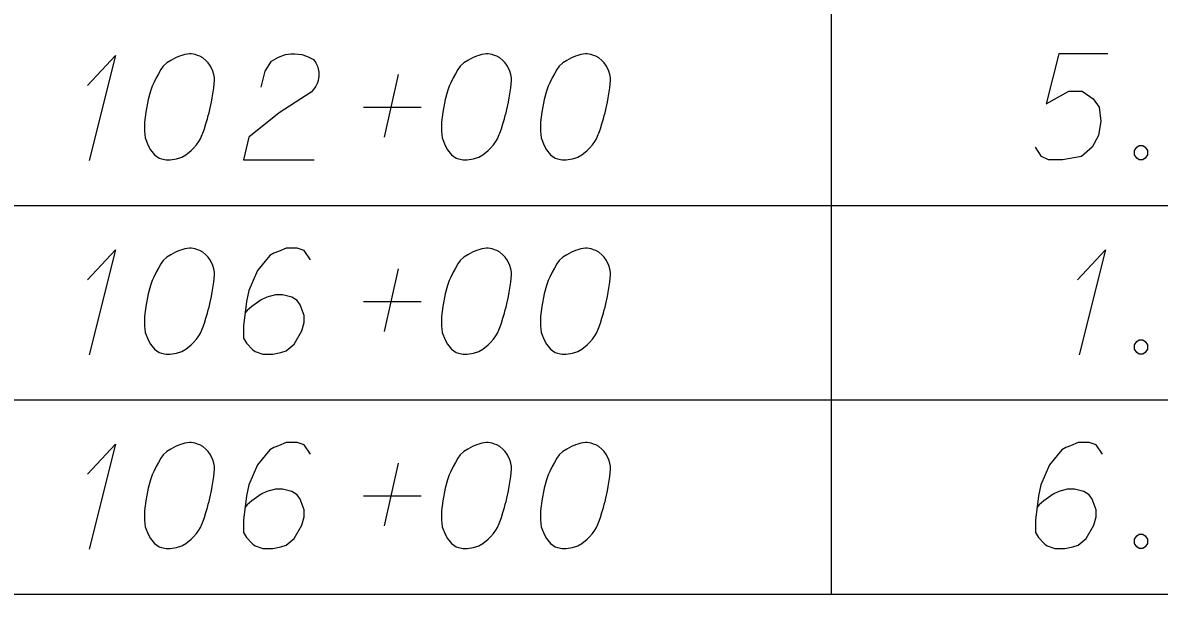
# Model space of a CAD drawing. Extents: x 2074207 to 2076812, y 516372 to 523312.
# Drawn here: x 2076345.6 to 2076397, y 519381.6 to 519407.5 of the extents above; entities that cross this region are included whole.
import ezdxf

# ---------------------------------------------------------------- set-up
doc = ezdxf.new("R2010")
doc.units = 0
for name, color, linetype in [('Prop DirtTable_ Soil Test Results - Outline (Major)', 7, 'Continuous'), ('Prop DirtTable_ Soil Test Results - Outline (Minor)', 7, 'Continuous'), ('Prop DirtTable_ Soil Test Results - Tx (Sample Data)', 7, 'Continuous')]:
    doc.layers.add(name, color=color, linetype=linetype)

msp = doc.modelspace()

# ---------------------------------------------------------------- linework, layer by layer
at = {"layer": 'Prop DirtTable_ Soil Test Results - Outline (Major)'}
msp.add_line((2076260.609, 519381.613), (2076811.903, 519381.613), dxfattribs=at)
at = {"layer": 'Prop DirtTable_ Soil Test Results - Outline (Minor)'}
for p, q in [((2076382.2, 519408.013), (2076382.2, 519399.213)), ((2076260.609, 519399.213), (2076811.903, 519399.213)), ((2076260.609, 519399.213), (2076811.903, 519399.213)), ((2076382.2, 519399.213), (2076382.2, 519390.413)), ((2076260.609, 519390.413), (2076811.903, 519390.413)), ((2076260.609, 519390.413), (2076811.903, 519390.413)), ((2076382.2, 519390.413), (2076382.2, 519381.613)), ((2076260.609, 519381.613), (2076811.903, 519381.613))]:
    msp.add_line(p, q, dxfattribs=at)
at = {"layer": 'Prop DirtTable_ Soil Test Results - Tx (Sample Data)'}
for points in [[(2076348.54, 519404.655), (2076349.81, 519406.015), (2076348.611, 519401.253)], [(2076353.232, 519406.091), (2076353.162, 519406.091), (2076352.95, 519406.053), (2076352.809, 519406.015), (2076352.703, 519405.978), (2076352.527, 519405.902), (2076352.315, 519405.789), (2076352.139, 519405.675), (2076351.962, 519405.524), (2076351.856, 519405.373), (2076351.751, 519405.184), (2076351.645, 519404.995), (2076351.539, 519404.768), (2076351.468, 519404.617), (2076351.398, 519404.39), (2076351.292, 519404.012), (2076351.186, 519403.445), (2076351.116, 519402.992), (2076351.116, 519402.576), (2076351.151, 519402.274), (2076351.292, 519401.933), (2076351.398, 519401.744), (2076351.574, 519401.518), (2076351.786, 519401.367), (2076351.892, 519401.329), (2076352.103, 519401.291), (2076352.28, 519401.291), (2076352.562, 519401.329), (2076352.809, 519401.404), (2076352.985, 519401.518), (2076353.232, 519401.707), (2076353.338, 519401.82), (2076353.479, 519401.971), (2076353.585, 519402.122), (2076353.655, 519402.236), (2076353.726, 519402.425), (2076353.761, 519402.5), (2076353.832, 519402.689), (2076353.902, 519402.916), (2076353.973, 519403.143), (2076354.008, 519403.294), (2076354.043, 519403.407), (2076354.079, 519403.559), (2076354.149, 519403.899), (2076354.185, 519404.088), (2076354.22, 519404.277), (2076354.255, 519404.541), (2076354.29, 519404.881), (2076354.29, 519404.995), (2076354.255, 519405.146), (2076354.22, 519405.297), (2076354.114, 519405.524), (2076354.008, 519405.675), (2076353.902, 519405.789), (2076353.761, 519405.902), (2076353.62, 519405.978), (2076353.514, 519406.015), (2076353.409, 519406.053), (2076353.232, 519406.091)], [(2076356.407, 519404.579), (2076356.583, 519405.297), (2076356.866, 519405.751), (2076357.183, 519405.94), (2076357.5, 519406.053), (2076357.747, 519406.091), (2076357.924, 519406.091), (2076358.241, 519406.053), (2076358.453, 519405.978), (2076358.559, 519405.94), (2076358.77, 519405.826), (2076358.876, 519405.675), (2076358.947, 519405.524), (2076358.982, 519405.411), (2076359.017, 519405.259), (2076359.017, 519405.07), (2076358.982, 519404.881), (2076358.947, 519404.768), (2076358.876, 519404.617), (2076358.77, 519404.466), (2076358.665, 519404.352), (2076357.218, 519403.407), (2076355.843, 519402.311), (2076355.596, 519401.291), (2076358.806, 519401.291)], [(2076366.672, 519406.091), (2076366.602, 519406.091), (2076366.39, 519406.053), (2076366.249, 519406.015), (2076366.143, 519405.978), (2076365.967, 519405.902), (2076365.755, 519405.789), (2076365.579, 519405.675), (2076365.402, 519405.524), (2076365.296, 519405.373), (2076365.191, 519405.184), (2076365.085, 519404.995), (2076364.979, 519404.768), (2076364.908, 519404.617), (2076364.838, 519404.39), (2076364.732, 519404.012), (2076364.626, 519403.445), (2076364.556, 519402.992), (2076364.556, 519402.576), (2076364.591, 519402.274), (2076364.732, 519401.933), (2076364.838, 519401.744), (2076365.014, 519401.518), (2076365.226, 519401.367), (2076365.332, 519401.329), (2076365.543, 519401.291), (2076365.72, 519401.291), (2076366.002, 519401.329), (2076366.249, 519401.404), (2076366.425, 519401.518), (2076366.672, 519401.707), (2076366.778, 519401.82), (2076366.919, 519401.971), (2076367.025, 519402.122), (2076367.095, 519402.236), (2076367.166, 519402.425), (2076367.201, 519402.5), (2076367.272, 519402.689), (2076367.342, 519402.916), (2076367.413, 519403.143), (2076367.448, 519403.294), (2076367.483, 519403.407), (2076367.519, 519403.559), (2076367.589, 519403.899), (2076367.625, 519404.088), (2076367.66, 519404.277), (2076367.695, 519404.541), (2076367.73, 519404.881), (2076367.73, 519404.995), (2076367.695, 519405.146), (2076367.66, 519405.297), (2076367.554, 519405.524), (2076367.448, 519405.675), (2076367.342, 519405.789), (2076367.201, 519405.902), (2076367.06, 519405.978), (2076366.954, 519406.015), (2076366.849, 519406.053), (2076366.672, 519406.091)], [(2076371.152, 519406.091), (2076371.082, 519406.091), (2076370.87, 519406.053), (2076370.729, 519406.015), (2076370.623, 519405.978), (2076370.447, 519405.902), (2076370.235, 519405.789), (2076370.059, 519405.675), (2076369.882, 519405.524), (2076369.776, 519405.373), (2076369.671, 519405.184), (2076369.565, 519404.995), (2076369.459, 519404.768), (2076369.388, 519404.617), (2076369.318, 519404.39), (2076369.212, 519404.012), (2076369.106, 519403.445), (2076369.036, 519402.992), (2076369.036, 519402.576), (2076369.071, 519402.274), (2076369.212, 519401.933), (2076369.318, 519401.744), (2076369.494, 519401.518), (2076369.706, 519401.367), (2076369.812, 519401.329), (2076370.023, 519401.291), (2076370.2, 519401.291), (2076370.482, 519401.329), (2076370.729, 519401.404), (2076370.905, 519401.518), (2076371.152, 519401.707), (2076371.258, 519401.82), (2076371.399, 519401.971), (2076371.505, 519402.122), (2076371.575, 519402.236), (2076371.646, 519402.425), (2076371.681, 519402.5), (2076371.752, 519402.689), (2076371.822, 519402.916), (2076371.893, 519403.143), (2076371.928, 519403.294), (2076371.963, 519403.407), (2076371.999, 519403.559), (2076372.069, 519403.899), (2076372.105, 519404.088), (2076372.14, 519404.277), (2076372.175, 519404.541), (2076372.21, 519404.881), (2076372.21, 519404.995), (2076372.175, 519405.146), (2076372.14, 519405.297), (2076372.034, 519405.524), (2076371.928, 519405.675), (2076371.822, 519405.789), (2076371.681, 519405.902), (2076371.54, 519405.978), (2076371.434, 519406.015), (2076371.329, 519406.053), (2076371.152, 519406.091)], [(2076394.716, 519406.091), (2076392.494, 519406.091), (2076391.929, 519403.823), (2076392.952, 519404.39), (2076393.552, 519404.39), (2076394.046, 519404.05), (2076394.328, 519403.672), (2076394.399, 519403.03), (2076394.293, 519402.387), (2076394.011, 519401.858), (2076393.517, 519401.442), (2076392.67, 519401.291), (2076392.035, 519401.291), (2076391.718, 519401.442), (2076391.436, 519401.858)], [(2076361.98, 519402.311), (2076362.615, 519405.146)], [(2076361.028, 519403.672), (2076363.638, 519403.672)], [(2076396.127, 519401.933), (2076396.304, 519401.933), (2076396.409, 519401.858), (2076396.515, 519401.707), (2076396.515, 519401.518), (2076396.409, 519401.367), (2076396.304, 519401.291), (2076396.127, 519401.291), (2076396.021, 519401.367), (2076395.916, 519401.518), (2076395.916, 519401.707), (2076396.021, 519401.858), (2076396.127, 519401.933)], [(2076353.232, 519397.291), (2076353.162, 519397.291), (2076352.95, 519397.253), (2076352.809, 519397.215), (2076352.703, 519397.178), (2076352.527, 519397.102), (2076352.315, 519396.989), (2076352.139, 519396.875), (2076351.962, 519396.724), (2076351.856, 519396.573), (2076351.751, 519396.384), (2076351.645, 519396.195), (2076351.539, 519395.968), (2076351.468, 519395.817), (2076351.398, 519395.59), (2076351.292, 519395.212), (2076351.186, 519394.645), (2076351.116, 519394.192), (2076351.116, 519393.776), (2076351.151, 519393.474), (2076351.292, 519393.133), (2076351.398, 519392.944), (2076351.574, 519392.718), (2076351.786, 519392.567), (2076351.892, 519392.529), (2076352.103, 519392.491), (2076352.28, 519392.491), (2076352.562, 519392.529), (2076352.809, 519392.604), (2076352.985, 519392.718), (2076353.232, 519392.907), (2076353.338, 519393.02), (2076353.479, 519393.171), (2076353.585, 519393.322), (2076353.655, 519393.436), (2076353.726, 519393.625), (2076353.761, 519393.7), (2076353.832, 519393.889), (2076353.902, 519394.116), (2076353.973, 519394.343), (2076354.008, 519394.494), (2076354.043, 519394.607), (2076354.079, 519394.759), (2076354.149, 519395.099), (2076354.185, 519395.288), (2076354.22, 519395.477), (2076354.255, 519395.741), (2076354.29, 519396.081), (2076354.29, 519396.195), (2076354.255, 519396.346), (2076354.22, 519396.497), (2076354.114, 519396.724), (2076354.008, 519396.875), (2076353.902, 519396.989), (2076353.761, 519397.102), (2076353.62, 519397.178), (2076353.514, 519397.215), (2076353.409, 519397.253), (2076353.232, 519397.291)], [(2076358.629, 519396.762), (2076358.347, 519397.178), (2076358.03, 519397.291), (2076357.536, 519397.291), (2076357.183, 519397.14), (2076356.971, 519397.064), (2076356.795, 519396.951), (2076356.231, 519396.27), (2076355.843, 519395.363), (2076355.737, 519394.872), (2076355.596, 519393.776), (2076355.596, 519393.209), (2076355.737, 519392.982), (2076356.019, 519392.68), (2076356.125, 519392.604), (2076356.478, 519392.491), (2076356.936, 519392.491), (2076357.289, 519392.567), (2076357.536, 519392.642), (2076357.889, 519392.944), (2076358.241, 519393.549), (2076358.347, 519393.927), (2076358.347, 519394.23), (2076358.171, 519394.721), (2076358.03, 519394.91), (2076357.783, 519395.061), (2076357.359, 519395.174), (2076357.042, 519395.174), (2076356.654, 519395.061), (2076356.407, 519394.948), (2076355.984, 519394.645), (2076355.772, 519394.456), (2076355.666, 519394.343)], [(2076366.672, 519397.291), (2076366.602, 519397.291), (2076366.39, 519397.253), (2076366.249, 519397.215), (2076366.143, 519397.178), (2076365.967, 519397.102), (2076365.755, 519396.989), (2076365.579, 519396.875), (2076365.402, 519396.724), (2076365.296, 519396.573), (2076365.191, 519396.384), (2076365.085, 519396.195), (2076364.979, 519395.968), (2076364.908, 519395.817), (2076364.838, 519395.59), (2076364.732, 519395.212), (2076364.626, 519394.645), (2076364.556, 519394.192), (2076364.556, 519393.776), (2076364.591, 519393.474), (2076364.732, 519393.133), (2076364.838, 519392.944), (2076365.014, 519392.718), (2076365.226, 519392.567), (2076365.332, 519392.529), (2076365.543, 519392.491), (2076365.72, 519392.491), (2076366.002, 519392.529), (2076366.249, 519392.604), (2076366.425, 519392.718), (2076366.672, 519392.907), (2076366.778, 519393.02), (2076366.919, 519393.171), (2076367.025, 519393.322), (2076367.095, 519393.436), (2076367.166, 519393.625), (2076367.201, 519393.7), (2076367.272, 519393.889), (2076367.342, 519394.116), (2076367.413, 519394.343), (2076367.448, 519394.494), (2076367.483, 519394.607), (2076367.519, 519394.759), (2076367.589, 519395.099), (2076367.625, 519395.288), (2076367.66, 519395.477), (2076367.695, 519395.741), (2076367.73, 519396.081), (2076367.73, 519396.195), (2076367.695, 519396.346), (2076367.66, 519396.497), (2076367.554, 519396.724), (2076367.448, 519396.875), (2076367.342, 519396.989), (2076367.201, 519397.102), (2076367.06, 519397.178), (2076366.954, 519397.215), (2076366.849, 519397.253), (2076366.672, 519397.291)], [(2076371.152, 519397.291), (2076371.082, 519397.291), (2076370.87, 519397.253), (2076370.729, 519397.215), (2076370.623, 519397.178), (2076370.447, 519397.102), (2076370.235, 519396.989), (2076370.059, 519396.875), (2076369.882, 519396.724), (2076369.776, 519396.573), (2076369.671, 519396.384), (2076369.565, 519396.195), (2076369.459, 519395.968), (2076369.388, 519395.817), (2076369.318, 519395.59), (2076369.212, 519395.212), (2076369.106, 519394.645), (2076369.036, 519394.192), (2076369.036, 519393.776), (2076369.071, 519393.474), (2076369.212, 519393.133), (2076369.318, 519392.944), (2076369.494, 519392.718), (2076369.706, 519392.567), (2076369.812, 519392.529), (2076370.023, 519392.491), (2076370.2, 519392.491), (2076370.482, 519392.529), (2076370.729, 519392.604), (2076370.905, 519392.718), (2076371.152, 519392.907), (2076371.258, 519393.02), (2076371.399, 519393.171), (2076371.505, 519393.322), (2076371.575, 519393.436), (2076371.646, 519393.625), (2076371.681, 519393.7), (2076371.752, 519393.889), (2076371.822, 519394.116), (2076371.893, 519394.343), (2076371.928, 519394.494), (2076371.963, 519394.607), (2076371.999, 519394.759), (2076372.069, 519395.099), (2076372.105, 519395.288), (2076372.14, 519395.477), (2076372.175, 519395.741), (2076372.21, 519396.081), (2076372.21, 519396.195), (2076372.175, 519396.346), (2076372.14, 519396.497), (2076372.034, 519396.724), (2076371.928, 519396.875), (2076371.822, 519396.989), (2076371.681, 519397.102), (2076371.54, 519397.178), (2076371.434, 519397.215), (2076371.329, 519397.253), (2076371.152, 519397.291)], [(2076348.54, 519395.855), (2076349.81, 519397.215), (2076348.611, 519392.453)], [(2076393.34, 519395.855), (2076394.61, 519397.215), (2076393.411, 519392.453)], [(2076361.98, 519393.511), (2076362.615, 519396.346)], [(2076361.028, 519394.872), (2076363.638, 519394.872)], [(2076396.127, 519393.133), (2076396.304, 519393.133), (2076396.409, 519393.058), (2076396.515, 519392.907), (2076396.515, 519392.718), (2076396.409, 519392.567), (2076396.304, 519392.491), (2076396.127, 519392.491), (2076396.021, 519392.567), (2076395.916, 519392.718), (2076395.916, 519392.907), (2076396.021, 519393.058), (2076396.127, 519393.133)], [(2076353.232, 519388.491), (2076353.162, 519388.491), (2076352.95, 519388.453), (2076352.809, 519388.415), (2076352.703, 519388.378), (2076352.527, 519388.302), (2076352.315, 519388.189), (2076352.139, 519388.075), (2076351.962, 519387.924), (2076351.856, 519387.773), (2076351.751, 519387.584), (2076351.645, 519387.395), (2076351.539, 519387.168), (2076351.468, 519387.017), (2076351.398, 519386.79), (2076351.292, 519386.412), (2076351.186, 519385.845), (2076351.116, 519385.392), (2076351.116, 519384.976), (2076351.151, 519384.674), (2076351.292, 519384.333), (2076351.398, 519384.144), (2076351.574, 519383.918), (2076351.786, 519383.767), (2076351.892, 519383.729), (2076352.103, 519383.691), (2076352.28, 519383.691), (2076352.562, 519383.729), (2076352.809, 519383.804), (2076352.985, 519383.918), (2076353.232, 519384.107), (2076353.338, 519384.22), (2076353.479, 519384.371), (2076353.585, 519384.522), (2076353.655, 519384.636), (2076353.726, 519384.825), (2076353.761, 519384.9), (2076353.832, 519385.089), (2076353.902, 519385.316), (2076353.973, 519385.543), (2076354.008, 519385.694), (2076354.043, 519385.807), (2076354.079, 519385.959), (2076354.149, 519386.299), (2076354.185, 519386.488), (2076354.22, 519386.677), (2076354.255, 519386.941), (2076354.29, 519387.281), (2076354.29, 519387.395), (2076354.255, 519387.546), (2076354.22, 519387.697), (2076354.114, 519387.924), (2076354.008, 519388.075), (2076353.902, 519388.189), (2076353.761, 519388.302), (2076353.62, 519388.378), (2076353.514, 519388.415), (2076353.409, 519388.453), (2076353.232, 519388.491)], [(2076358.629, 519387.962), (2076358.347, 519388.378), (2076358.03, 519388.491), (2076357.536, 519388.491), (2076357.183, 519388.34), (2076356.971, 519388.264), (2076356.795, 519388.151), (2076356.231, 519387.47), (2076355.843, 519386.563), (2076355.737, 519386.072), (2076355.596, 519384.976), (2076355.596, 519384.409), (2076355.737, 519384.182), (2076356.019, 519383.88), (2076356.125, 519383.804), (2076356.478, 519383.691), (2076356.936, 519383.691), (2076357.289, 519383.767), (2076357.536, 519383.842), (2076357.889, 519384.144), (2076358.241, 519384.749), (2076358.347, 519385.127), (2076358.347, 519385.43), (2076358.171, 519385.921), (2076358.03, 519386.11), (2076357.783, 519386.261), (2076357.359, 519386.374), (2076357.042, 519386.374), (2076356.654, 519386.261), (2076356.407, 519386.148), (2076355.984, 519385.845), (2076355.772, 519385.656), (2076355.666, 519385.543)], [(2076366.672, 519388.491), (2076366.602, 519388.491), (2076366.39, 519388.453), (2076366.249, 519388.415), (2076366.143, 519388.378), (2076365.967, 519388.302), (2076365.755, 519388.189), (2076365.579, 519388.075), (2076365.402, 519387.924), (2076365.296, 519387.773), (2076365.191, 519387.584), (2076365.085, 519387.395), (2076364.979, 519387.168), (2076364.908, 519387.017), (2076364.838, 519386.79), (2076364.732, 519386.412), (2076364.626, 519385.845), (2076364.556, 519385.392), (2076364.556, 519384.976), (2076364.591, 519384.674), (2076364.732, 519384.333), (2076364.838, 519384.144), (2076365.014, 519383.918), (2076365.226, 519383.767), (2076365.332, 519383.729), (2076365.543, 519383.691), (2076365.72, 519383.691), (2076366.002, 519383.729), (2076366.249, 519383.804), (2076366.425, 519383.918), (2076366.672, 519384.107), (2076366.778, 519384.22), (2076366.919, 519384.371), (2076367.025, 519384.522), (2076367.095, 519384.636), (2076367.166, 519384.825), (2076367.201, 519384.9), (2076367.272, 519385.089), (2076367.342, 519385.316), (2076367.413, 519385.543), (2076367.448, 519385.694), (2076367.483, 519385.807), (2076367.519, 519385.959), (2076367.589, 519386.299), (2076367.625, 519386.488), (2076367.66, 519386.677), (2076367.695, 519386.941), (2076367.73, 519387.281), (2076367.73, 519387.395), (2076367.695, 519387.546), (2076367.66, 519387.697), (2076367.554, 519387.924), (2076367.448, 519388.075), (2076367.342, 519388.189), (2076367.201, 519388.302), (2076367.06, 519388.378), (2076366.954, 519388.415), (2076366.849, 519388.453), (2076366.672, 519388.491)], [(2076371.152, 519388.491), (2076371.082, 519388.491), (2076370.87, 519388.453), (2076370.729, 519388.415), (2076370.623, 519388.378), (2076370.447, 519388.302), (2076370.235, 519388.189), (2076370.059, 519388.075), (2076369.882, 519387.924), (2076369.776, 519387.773), (2076369.671, 519387.584), (2076369.565, 519387.395), (2076369.459, 519387.168), (2076369.388, 519387.017), (2076369.318, 519386.79), (2076369.212, 519386.412), (2076369.106, 519385.845), (2076369.036, 519385.392), (2076369.036, 519384.976), (2076369.071, 519384.674), (2076369.212, 519384.333), (2076369.318, 519384.144), (2076369.494, 519383.918), (2076369.706, 519383.767), (2076369.812, 519383.729), (2076370.023, 519383.691), (2076370.2, 519383.691), (2076370.482, 519383.729), (2076370.729, 519383.804), (2076370.905, 519383.918), (2076371.152, 519384.107), (2076371.258, 519384.22), (2076371.399, 519384.371), (2076371.505, 519384.522), (2076371.575, 519384.636), (2076371.646, 519384.825), (2076371.681, 519384.9), (2076371.752, 519385.089), (2076371.822, 519385.316), (2076371.893, 519385.543), (2076371.928, 519385.694), (2076371.963, 519385.807), (2076371.999, 519385.959), (2076372.069, 519386.299), (2076372.105, 519386.488), (2076372.14, 519386.677), (2076372.175, 519386.941), (2076372.21, 519387.281), (2076372.21, 519387.395), (2076372.175, 519387.546), (2076372.14, 519387.697), (2076372.034, 519387.924), (2076371.928, 519388.075), (2076371.822, 519388.189), (2076371.681, 519388.302), (2076371.54, 519388.378), (2076371.434, 519388.415), (2076371.329, 519388.453), (2076371.152, 519388.491)], [(2076394.469, 519387.962), (2076394.187, 519388.378), (2076393.87, 519388.491), (2076393.376, 519388.491), (2076393.023, 519388.34), (2076392.811, 519388.264), (2076392.635, 519388.151), (2076392.071, 519387.47), (2076391.683, 519386.563), (2076391.577, 519386.072), (2076391.436, 519384.976), (2076391.436, 519384.409), (2076391.577, 519384.182), (2076391.859, 519383.88), (2076391.965, 519383.804), (2076392.318, 519383.691), (2076392.776, 519383.691), (2076393.129, 519383.767), (2076393.376, 519383.842), (2076393.729, 519384.144), (2076394.081, 519384.749), (2076394.187, 519385.127), (2076394.187, 519385.43), (2076394.011, 519385.921), (2076393.87, 519386.11), (2076393.623, 519386.261), (2076393.199, 519386.374), (2076392.882, 519386.374), (2076392.494, 519386.261), (2076392.247, 519386.148), (2076391.824, 519385.845), (2076391.612, 519385.656), (2076391.506, 519385.543)], [(2076348.54, 519387.055), (2076349.81, 519388.415), (2076348.611, 519383.653)], [(2076361.98, 519384.711), (2076362.615, 519387.546)], [(2076361.028, 519386.072), (2076363.638, 519386.072)], [(2076396.127, 519384.333), (2076396.304, 519384.333), (2076396.409, 519384.258), (2076396.515, 519384.107), (2076396.515, 519383.918), (2076396.409, 519383.767), (2076396.304, 519383.691), (2076396.127, 519383.691), (2076396.021, 519383.767), (2076395.916, 519383.918), (2076395.916, 519384.107), (2076396.021, 519384.258), (2076396.127, 519384.333)]]:
    msp.add_lwpolyline(points, dxfattribs=at)

doc.saveas('drawing.dxf')
